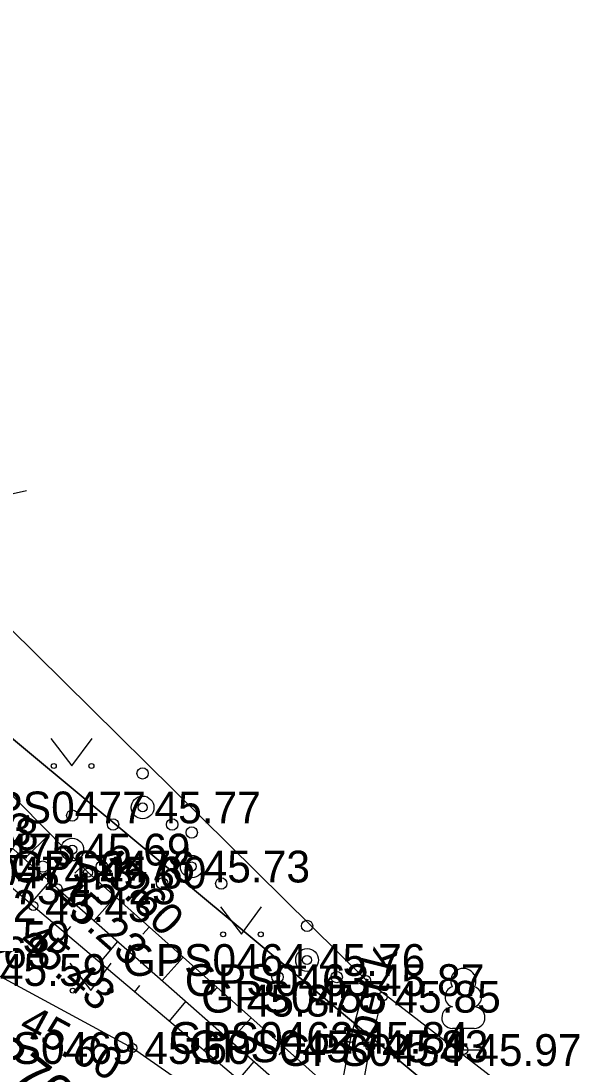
# Model space of a CAD drawing. Extents: x 551623 to 559850, y 6561220 to 6567135.
# Drawn here: x 557054.84 to 557067.16, y 6565506.14 to 6565529.17 of the extents above; entities that cross this region are included whole.
import ezdxf

# ---------------------------------------------------------------- set-up
doc = ezdxf.new("R2010")
doc.units = 0
for name, color, linetype in [('HALJASTUS', 7, 'Continuous'), ('KORGUS-EH2000', 7, 'Continuous'), ('MOOTKORG-EH2000', 7, 'Continuous'), ('MOOTMPUNKT', 7, 'Continuous'), ('MOOTNR', 7, 'Continuous'), ('MOOTPIIR', 7, 'Continuous'), ('PIIR', 7, 'Continuous'), ('PUU', 7, 'Continuous'), ('RELJEEF', 7, 'Continuous'), ('TEE', 7, 'Continuous')]:
    doc.layers.add(name, color=color, linetype=linetype)

msp = doc.modelspace()

# ---------------------------------------------------------------- linework, layer by layer
at = {"layer": 'HALJASTUS'}
for p, q in [((557055.496, 6565513.372), (557055.959, 6565512.766)), ((557055.959, 6565512.766), (557056.405, 6565513.372)), ((557059.224, 6565509.665), (557059.687, 6565509.059)), ((557059.687, 6565509.059), (557060.133, 6565509.665)), ((557055.913, 6565508.425), (557056.376, 6565507.818)), ((557056.376, 6565507.818), (557056.822, 6565508.425))]:
    msp.add_line(p, q, dxfattribs=at)
msp.add_lwpolyline([(557041.653, 6565527.378), (557043.224, 6565526.84), (557049.841, 6565521.96), (557052.151, 6565518.21), (557054.96, 6565518.83)], dxfattribs=at)
for centre in [(557055.558, 6565512.766), (557056.387, 6565512.766), (557059.286, 6565509.059), (557060.115, 6565509.059), (557055.975, 6565507.818), (557056.804, 6565507.818)]:
    msp.add_circle(centre, 0.055, dxfattribs=at)
at = {"layer": 'KORGUS-EH2000'}
for centre in [(557058.595, 6565510.552), (557056.314, 6565510.418), (557055.64, 6565510.07), (557055.107, 6565509.683), (557062.432, 6565508.05), (557057.29, 6565506.554)]:
    msp.add_circle(centre, 0.1, dxfattribs=at)
at = {"layer": 'MOOTMPUNKT'}
for centre in [(557057.514, 6565511.853), (557055.966, 6565510.924), (557058.595, 6565510.552), (557056.314, 6565510.418), (557055.64, 6565510.07), (557055.107, 6565509.683), (557061.133, 6565508.493), (557062.432, 6565508.05), (557062.793, 6565507.684), (557062.087, 6565506.776), (557057.29, 6565506.554), (557062.523, 6565506.592), (557064.572, 6565506.51)]:
    msp.add_circle(centre, 0.1, dxfattribs=at)
at = {"layer": 'MOOTPIIR'}
msp.add_lwpolyline([(557089.03, 6565541.834), (557085.345, 6565527.333), (557080.889, 6565513.915), (557075.446, 6565497.144), (557066.071, 6565505.234), (557062.432, 6565508.05), (557052.151, 6565518.21), (557049.841, 6565521.96), (557043.038, 6565528.084), (557041.653, 6565527.378), (557035.142, 6565521.224), (557033.675, 6565518.052), (557037.039, 6565514.186), (557039.045, 6565511.503), (557040.663, 6565511.34), (557044.564, 6565507.71), (557051.821, 6565501.3), (557056.543, 6565497.694), (557058.361, 6565496.331), (557067.757, 6565488.51)], dxfattribs=at)
at = {"layer": 'PIIR'}
msp.add_lwpolyline([(557025.39, 6565597.47), (557102.77, 6565573.26), (557100.66, 6565572.69), (557096.67, 6565561.36), (557098, 6565559.71), (557076.42, 6565497.95), (557073.92, 6565497.32), (557050.16, 6565517.1), (557050.04, 6565519.69), (557042.48, 6565527.46), (557038.28, 6565523.47), (557016.16, 6565569.02)], close=True, dxfattribs=at)
msp.add_lwpolyline([(557128.11, 6565441.77), (557080.53, 6565479.22), (557071.98, 6565485.55), (557041.27, 6565511.5), (557033.78, 6565519.2), (557038.28, 6565523.47), (557042.48, 6565527.46), (557050.04, 6565519.69), (557050.16, 6565517.1), (557073.92, 6565497.32), (557086.02, 6565487.88), (557133.47, 6565450.53)], dxfattribs=at)
at = {"layer": 'PUU'}
for p, q in [((557064.812, 6565506.985), (557064.332, 6565506.985)), ((557064.572, 6565506.51), (557064.572, 6565506.985)), ((557064.952, 6565506.51), (557064.572, 6565506.51))]:
    msp.add_line(p, q, dxfattribs=at)
for centre, radius in [((557057.514, 6565512.603), 0.125), ((557057.514, 6565511.853), 0.25), ((557055.966, 6565511.674), 0.125), ((557056.864, 6565511.478), 0.125), ((557058.164, 6565511.478), 0.125), ((557058.595, 6565511.302), 0.125), ((557055.966, 6565510.924), 0.25), ((557055.316, 6565510.549), 0.125), ((557056.616, 6565510.549), 0.125), ((557058.595, 6565510.552), 0.25), ((557057.945, 6565510.177), 0.125), ((557059.245, 6565510.177), 0.125), ((557061.133, 6565509.243), 0.125), ((557061.133, 6565508.493), 0.25), ((557060.483, 6565508.118), 0.125), ((557061.784, 6565508.118), 0.125)]:
    msp.add_circle(centre, radius, dxfattribs=at)
for centre, radius, start, end in [((557064.572, 6565508.03), 0.277, 332.5799, 207.4201), ((557064.402, 6565507.683), 0.233, 109.0217, 253.1415), ((557064.742, 6565507.683), 0.233, 286.8508, 70.9859), ((557064.335, 6565507.222), 0.238, 90.0016, 269.3953), ((557064.81, 6565507.222), 0.238, 270.6047, 89.9984)]:
    msp.add_arc(centre, radius, start, end, dxfattribs=at)
at = {"layer": 'RELJEEF'}
for p, q in [((557055.473, 6565511.271), (557054.913, 6565510.718)), ((557056.175, 6565510.559), (557056.021, 6565510.407)), ((557055.05, 6565509.732), (557055.472, 6565510.22)), ((557056.913, 6565509.884), (557056.446, 6565509.36)), ((557055.813, 6565509.086), (557055.934, 6565509.229)), ((557057.659, 6565509.219), (557057.52, 6565509.063)), ((557056.577, 6565508.441), (557056.966, 6565508.902)), ((557058.406, 6565508.553), (557057.947, 6565508.039)), ((557057.34, 6565507.795), (557057.453, 6565507.929)), ((557059.152, 6565507.888), (557059.016, 6565507.735)), ((557058.104, 6565507.149), (557058.468, 6565507.58)), ((557059.899, 6565507.222), (557059.448, 6565506.717)), ((557058.868, 6565506.504), (557058.973, 6565506.628)), ((557060.645, 6565506.557), (557060.511, 6565506.407)), ((557059.631, 6565505.858), (557059.969, 6565506.258))]:
    msp.add_line(p, q, dxfattribs=at)
for points in [[(557040.668, 6565524.403), (557040.72, 6565524.325), (557047.265, 6565519.235), (557048.092, 6565516.9), (557050.478, 6565513.691), (557055.107, 6565509.683), (557061.598, 6565504.195), (557064.588, 6565502.208), (557071.347, 6565499.218), (557072.586, 6565499.228), (557071.664, 6565500.433), (557065.14, 6565503.421), (557062.461, 6565504.938), (557056.314, 6565510.418), (557051.855, 6565514.939), (557049.384, 6565517.532), (557049.03, 6565520.213), (557043.224, 6565526.84), (557042.267, 6565528.022)], [(557040.657, 6565526.268), (557040.95, 6565525.648), (557041.713, 6565524.902), (557048.194, 6565519.769), (557048.512, 6565517.483), (557050.91, 6565514.289), (557055.64, 6565510.07), (557061.943, 6565504.52), (557064.751, 6565502.786), (557071.437, 6565499.834), (557072.586, 6565499.228)]]:
    msp.add_lwpolyline(points, dxfattribs=at)
at = {"layer": 'TEE'}
for points in [[(557094.385, 6565540.223), (557089.288, 6565525.984), (557088.839, 6565525.533), (557087.571, 6565522.643), (557087.743, 6565521.936), (557084.5, 6565512.704), (557078.154, 6565494.394), (557076.49, 6565493.404), (557074.726, 6565493.342), (557073.086, 6565494.198), (557069.049, 6565497.308), (557063.877, 6565501.27), (557060.637, 6565504.217), (557057.29, 6565506.554), (557054.112, 6565508.272), (557052.882, 6565508.658), (557051.189, 6565510.415), (557048.91, 6565512.484), (557047.278, 6565515.906), (557045.38, 6565518.963), (557040.249, 6565523.777), (557038.79, 6565525.281)], [(557062.432, 6565508.05), (557062.087, 6565506.776), (557061.901, 6565505.76), (557061.77, 6565505.315), (557061.259, 6565504.47), (557061.56, 6565504.282), (557062.328, 6565505.547), (557062.523, 6565506.592), (557062.793, 6565507.684)]]:
    msp.add_lwpolyline(points, dxfattribs=at)

# ---------------------------------------------------------------- texts
at = {"layer": 'KORGUS-EH2000'}
for s, rotation, p in [(' 45.60', 314.6012, (557056.156, 6565510.825)), (' 45.23', 318.6398, (557055.27, 6565510.039)), (' 45.43', 319.7906, (557054.542, 6565509.015)), (' 45.60', 331.6027, (557054.524, 6565507.046))]:
    msp.add_text(s, height=0.7, rotation=rotation, dxfattribs=at).set_placement(p)
for s, p in [(' 45.73', (557058.595, 6565510.201)), (' 45.87', (557059.543, 6565507.248))]:
    msp.add_text(s, height=0.7, dxfattribs=at).set_placement(p)
at = {"layer": 'MOOTKORG-EH2000'}
for s, p in [(' 45.77', (557057.514, 6565511.503)), (' 45.53', (557052.465, 6565511.019)), (' 45.58', (557052.622, 6565510.919)), (' 45.69', (557055.966, 6565510.574)), (' 45.73', (557058.595, 6565510.201)), (' 45.60', (557056.314, 6565510.068)), (' 45.23', (557055.64, 6565509.72)), (' 45.43', (557055.107, 6565509.333)), (' 45.59', (557053.312, 6565508.65)), (' 45.63', (557052.882, 6565508.308)), (' 45.76', (557061.133, 6565508.143)), (' 45.59', (557054.112, 6565507.922)), (' 45.87', (557062.432, 6565507.7)), (' 45.85', (557062.793, 6565507.334)), (' 45.84', (557062.087, 6565506.427)), (' 45.83', (557062.523, 6565506.242)), (' 45.60', (557057.29, 6565506.204)), (' 45.97', (557064.572, 6565506.16))]:
    msp.add_text(s, height=0.7, dxfattribs=at).set_placement(p)
at = {"layer": 'MOOTNR'}
for s, p in [('GPS0477 ', (557053.524, 6565511.503)), ('GPS0475 ', (557051.976, 6565510.574)), ('GPS0476 ', (557054.606, 6565510.201)), ('GPS0474 ', (557052.254, 6565510.068)), ('GPS0473 ', (557051.65, 6565509.72)), ('GPS0472 ', (557051.117, 6565509.333)), ('GPS0464 ', (557057.074, 6565508.143)), ('GPS0463 ', (557058.442, 6565507.7)), ('GPS0455 ', (557058.803, 6565507.334)), ('GPS0462 ', (557058.097, 6565506.427)), ('GPS0456 ', (557058.534, 6565506.242)), ('GPS0469 ', (557053.3, 6565506.204)), ('GPS0454 ', (557060.512, 6565506.16))]:
    msp.add_text(s, height=0.7, dxfattribs=at).set_placement(p)
at = {"layer": 'PIIR'}
for s, p in [('33701:001:0251', (557053.442, 6565506.631)), ('Kaevu tee', (557052.763, 6565505.629))]:
    msp.add_text(s, height=0.9, rotation=321.7924, dxfattribs=at).set_placement(p)
at = {"layer": 'TEE'}
msp.add_text('bet k', height=0.7, rotation=76.0862, dxfattribs=at).set_placement((557062.639, 6565506.707))

doc.saveas('drawing.dxf')
